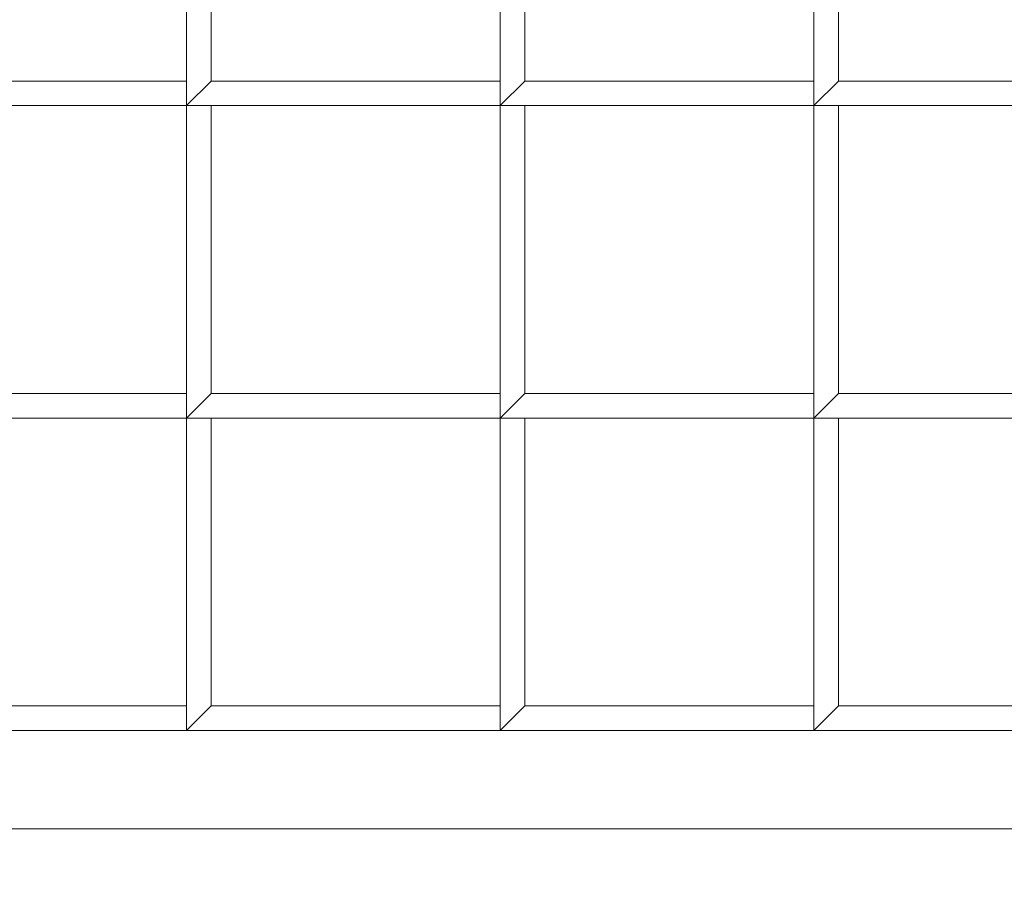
# Model space of a CAD drawing. Header units: inches. Extents: x 15 to 638, y -384 to 556.
# Tile 264 of 656: x 61.26 to 63.77, y 366.99 to 369.18. Entities that reach past the tile are written whole.
import ezdxf

# ---------------------------------------------------------------- set-up
doc = ezdxf.new("R2010")
doc.units = ezdxf.units.IN
doc.header["$MEASUREMENT"] = 0
for name, color, linetype, lineweight in [('A-CLNG', 13, 'Continuous', 9), ('A-FLOR', 192, 'Continuous', 9), ('A-ROOF', 132, 'Continuous', 9), ('M-EQPM', 90, 'Continuous', 9)]:
    doc.layers.add(name, color=color, linetype=linetype, lineweight=lineweight)

# ---------------------------------------------------------------- blocks, each defined once
blk = doc.blocks.new('Air Grill - 8_ x 16_-5608466-_3D_')
at = {"layer": 'M-EQPM'}
mesh = blk.add_polyface(dxfattribs=at)
corners = [(5.5, 9.5, 96), (-5.5, 9.5, 96), (-5.5, -9.5, 96), (5.5, -9.5, 96), (4, -8, 96), (-4, -8, 96), (-4, 8, 96), (4, 8, 96)]
mesh.append_faces([[corners[k] for k in face] for face in [(2, 5, 6, 1), (1, 6, 7, 0)]], dxfattribs={"vtx0": -1, "vtx2": -1})
mesh.append_faces([[corners[k] for k in face] for face in [(4, 5, 2, 3), (7, 4, 3, 0)]], dxfattribs={"vtx1": -1, "vtx3": -1})
mesh = blk.add_polyface(dxfattribs=at)
corners = [(5, -9, 95.75), (-5, -9, 95.75), (-5, 9, 95.75), (5, 9, 95.75), (4, 8, 95.75), (-4, 8, 95.75), (-4, -8, 95.75), (4, -8, 95.75)]
mesh.append_faces([[corners[k] for k in face] for face in [(2, 5, 6, 1), (1, 6, 7, 0)]], dxfattribs={"vtx0": -1, "vtx2": -1})
mesh.append_faces([[corners[k] for k in face] for face in [(4, 5, 2, 3), (7, 4, 3, 0)]], dxfattribs={"vtx1": -1, "vtx3": -1})
mesh = blk.add_polyface(dxfattribs=at)
corners = [(4.25, 8.25, 100), (-4.25, 8.25, 100), (-4.25, -8.25, 100), (4.25, -8.25, 100), (4, 8, 100), (4, -8, 100), (-4, -8, 100), (-4, 8, 100)]
mesh.append_faces([[corners[k] for k in face] for face in [(1, 7, 4, 0), (0, 4, 5, 3)]], dxfattribs={"vtx0": -1, "vtx2": -1})
mesh.append_faces([[corners[k] for k in face] for face in [(6, 7, 1, 2), (5, 6, 2, 3)]], dxfattribs={"vtx1": -1, "vtx3": -1})
mesh = blk.add_polyface(dxfattribs=at)
corners = [(4.25, 8.25, 96), (4.25, -8.25, 96), (-4.25, -8.25, 96), (-4.25, 8.25, 96), (4, 8, 96), (-4, 8, 96), (-4, -8, 96), (4, -8, 96)]
mesh.append_faces([[corners[k] for k in face] for face in [(2, 6, 7, 1), (1, 7, 4, 0)]], dxfattribs={"vtx0": -1, "vtx2": -1})
mesh.append_faces([[corners[k] for k in face] for face in [(5, 6, 2, 3), (4, 5, 3, 0)]], dxfattribs={"vtx1": -1, "vtx3": -1})
mesh = blk.add_polyface(dxfattribs=at)
corners = [(-4.25, 8.25, 100), (-4.25, 8.25, 96), (-4.25, -8.25, 96), (-4.25, -8.25, 100)]
mesh.append_faces([[corners[k] for k in face] for face in [(0, 1, 2, 3)]])
mesh = blk.add_polyface(dxfattribs=at)
corners = [(-4, -8, 96.75), (4, -8, 96.75), (4, 8, 96.75), (3.9375, 8, 96.75), (3.9375, -7.9375, 96.75), (-4, -7.9375, 96.75)]
mesh.append_faces([[corners[k] for k in face] for face in [(2, 3, 4, 1)]], dxfattribs={"vtx2": -1})
mesh.append_faces([[corners[k] for k in face] for face in [(4, 5, 0, 1)]], dxfattribs={"vtx3": -1})
mesh = blk.add_polyface(dxfattribs=at)
corners = [(-4, -8, 96), (-4, -7.9375, 96), (3.9375, -7.9375, 96), (3.9375, 8, 96), (4, 8, 96), (4, -8, 96)]
mesh.append_faces([[corners[k] for k in face] for face in [(0, 1, 2, 5)]], dxfattribs={"vtx2": -1})
mesh.append_faces([[corners[k] for k in face] for face in [(2, 3, 4, 5)]], dxfattribs={"vtx3": -1})
mesh = blk.add_polyface(dxfattribs=at)
corners = [(-4, -8, 95.75), (-4, 8, 95.75), (-4, 8, 96), (-4, -8, 96)]
mesh.append_faces([[corners[k] for k in face] for face in [(0, 1, 2, 3)]])
mesh = blk.add_polyface(dxfattribs=at)
corners = [(-4, -8, 100), (-4, -8, 96), (-4, 8, 96), (-4, 8, 100)]
mesh.append_faces([[corners[k] for k in face] for face in [(0, 1, 2, 3)]])
mesh = blk.add_polyface(dxfattribs=at)
corners = [(-4, 5.6094, 97), (-4, 4.8125, 97), (-3.9375, 4.8125, 97), (-3.9375, 5.5469, 97), (-3.2063, 5.5469, 97), (-3.2063, 5.6094, 97)]
mesh.append_faces([[corners[k] for k in face] for face in [(1, 2, 3, 0)]], dxfattribs={"vtx2": -1})
mesh.append_faces([[corners[k] for k in face] for face in [(3, 4, 5, 0)]], dxfattribs={"vtx3": -1})
mesh = blk.add_polyface(dxfattribs=at)
corners = [(-4, 5.6094, 96), (-3.2063, 5.6094, 96), (-3.2063, 5.5469, 96), (-3.9375, 5.5469, 96), (-3.9375, 4.8125, 96), (-4, 4.8125, 96)]
mesh.append_faces([[corners[k] for k in face] for face in [(1, 2, 3, 0)]], dxfattribs={"vtx2": -1})
mesh.append_faces([[corners[k] for k in face] for face in [(3, 4, 5, 0)]], dxfattribs={"vtx3": -1})
mesh = blk.add_polyface(dxfattribs=at)
corners = [(-4, 5.6094, 97), (-4, 5.6094, 96), (-4, 4.8125, 96), (-4, 4.8125, 97)]
mesh.append_faces([[corners[k] for k in face] for face in [(0, 1, 2, 3)]])
mesh = blk.add_polyface(dxfattribs=at)
corners = [(-3.2063, 5.6094, 97), (-3.2063, 4.8125, 97), (-3.1437, 4.8125, 97), (-3.1437, 5.5469, 97), (-2.4125, 5.5469, 97), (-2.4125, 5.6094, 97)]
mesh.append_faces([[corners[k] for k in face] for face in [(1, 2, 3, 0)]], dxfattribs={"vtx2": -1})
mesh.append_faces([[corners[k] for k in face] for face in [(3, 4, 5, 0)]], dxfattribs={"vtx3": -1})
mesh = blk.add_polyface(dxfattribs=at)
corners = [(-3.2063, 5.6094, 96), (-2.4125, 5.6094, 96), (-2.4125, 5.5469, 96), (-3.1437, 5.5469, 96), (-3.1437, 4.8125, 96), (-3.2063, 4.8125, 96)]
mesh.append_faces([[corners[k] for k in face] for face in [(1, 2, 3, 0)]], dxfattribs={"vtx2": -1})
mesh.append_faces([[corners[k] for k in face] for face in [(3, 4, 5, 0)]], dxfattribs={"vtx3": -1})
mesh = blk.add_polyface(dxfattribs=at)
corners = [(-3.2063, 5.6094, 97), (-3.2063, 5.6094, 96), (-3.2063, 4.8125, 96), (-3.2063, 4.8125, 97)]
mesh.append_faces([[corners[k] for k in face] for face in [(0, 1, 2, 3)]])
mesh = blk.add_polyface(dxfattribs=at)
corners = [(-2.4125, 5.6094, 97), (-2.4125, 4.8125, 97), (-2.35, 4.8125, 97), (-2.35, 5.5469, 97), (-1.6187, 5.5469, 97), (-1.6187, 5.6094, 97)]
mesh.append_faces([[corners[k] for k in face] for face in [(1, 2, 3, 0)]], dxfattribs={"vtx2": -1})
mesh.append_faces([[corners[k] for k in face] for face in [(3, 4, 5, 0)]], dxfattribs={"vtx3": -1})
mesh = blk.add_polyface(dxfattribs=at)
corners = [(-2.4125, 5.6094, 96), (-1.6187, 5.6094, 96), (-1.6187, 5.5469, 96), (-2.35, 5.5469, 96), (-2.35, 4.8125, 96), (-2.4125, 4.8125, 96)]
mesh.append_faces([[corners[k] for k in face] for face in [(1, 2, 3, 0)]], dxfattribs={"vtx2": -1})
mesh.append_faces([[corners[k] for k in face] for face in [(3, 4, 5, 0)]], dxfattribs={"vtx3": -1})
mesh = blk.add_polyface(dxfattribs=at)
corners = [(-2.4125, 5.6094, 97), (-2.4125, 5.6094, 96), (-2.4125, 4.8125, 96), (-2.4125, 4.8125, 97)]
mesh.append_faces([[corners[k] for k in face] for face in [(0, 1, 2, 3)]])
mesh = blk.add_polyface(dxfattribs=at)
corners = [(-3.9375, 4.8125, 97), (-3.9375, 4.8125, 96), (-3.9375, 5.5469, 96), (-3.9375, 5.5469, 97)]
mesh.append_faces([[corners[k] for k in face] for face in [(0, 1, 2, 3)]])
mesh = blk.add_polyface(dxfattribs=at)
corners = [(-3.1437, 4.8125, 97), (-3.1437, 4.8125, 96), (-3.1437, 5.5469, 96), (-3.1437, 5.5469, 97)]
mesh.append_faces([[corners[k] for k in face] for face in [(0, 1, 2, 3)]])
mesh = blk.add_polyface(dxfattribs=at)
corners = [(-2.35, 4.8125, 97), (-2.35, 4.8125, 96), (-2.35, 5.5469, 96), (-2.35, 5.5469, 97)]
mesh.append_faces([[corners[k] for k in face] for face in [(0, 1, 2, 3)]])
mesh = blk.add_polyface(dxfattribs=at)
corners = [(-4, 4.8125, 97), (-4, 4.8125, 96), (-3.9375, 4.8125, 96), (-3.9375, 4.8125, 97)]
mesh.append_faces([[corners[k] for k in face] for face in [(0, 1, 2, 3)]])
mesh = blk.add_polyface(dxfattribs=at)
corners = [(-4, 4.8125, 97), (-4, 4.0156, 97), (-3.9375, 4.0156, 97), (-3.9375, 4.75, 97), (-3.2063, 4.75, 97), (-3.2063, 4.8125, 97)]
mesh.append_faces([[corners[k] for k in face] for face in [(1, 2, 3, 0)]], dxfattribs={"vtx2": -1})
mesh.append_faces([[corners[k] for k in face] for face in [(3, 4, 5, 0)]], dxfattribs={"vtx3": -1})
mesh = blk.add_polyface(dxfattribs=at)
corners = [(-4, 4.8125, 96), (-3.2063, 4.8125, 96), (-3.2063, 4.75, 96), (-3.9375, 4.75, 96), (-3.9375, 4.0156, 96), (-4, 4.0156, 96)]
mesh.append_faces([[corners[k] for k in face] for face in [(1, 2, 3, 0)]], dxfattribs={"vtx2": -1})
mesh.append_faces([[corners[k] for k in face] for face in [(3, 4, 5, 0)]], dxfattribs={"vtx3": -1})
mesh = blk.add_polyface(dxfattribs=at)
corners = [(-4, 4.8125, 97), (-4, 4.8125, 96), (-4, 4.0156, 96), (-4, 4.0156, 97)]
mesh.append_faces([[corners[k] for k in face] for face in [(0, 1, 2, 3)]])
mesh = blk.add_polyface(dxfattribs=at)
corners = [(-3.2063, 4.8125, 97), (-3.2063, 4.8125, 96), (-4, 4.8125, 96), (-4, 4.8125, 97)]
mesh.append_faces([[corners[k] for k in face] for face in [(0, 1, 2, 3)]])
mesh = blk.add_polyface(dxfattribs=at)
corners = [(-3.2063, 4.8125, 97), (-3.2063, 4.8125, 96), (-3.1437, 4.8125, 96), (-3.1437, 4.8125, 97)]
mesh.append_faces([[corners[k] for k in face] for face in [(0, 1, 2, 3)]])
mesh = blk.add_polyface(dxfattribs=at)
corners = [(-3.2063, 4.8125, 97), (-3.2063, 4.0156, 97), (-3.1437, 4.0156, 97), (-3.1437, 4.75, 97), (-2.4125, 4.75, 97), (-2.4125, 4.8125, 97)]
mesh.append_faces([[corners[k] for k in face] for face in [(1, 2, 3, 0)]], dxfattribs={"vtx2": -1})
mesh.append_faces([[corners[k] for k in face] for face in [(3, 4, 5, 0)]], dxfattribs={"vtx3": -1})
mesh = blk.add_polyface(dxfattribs=at)
corners = [(-3.2063, 4.8125, 96), (-2.4125, 4.8125, 96), (-2.4125, 4.75, 96), (-3.1437, 4.75, 96), (-3.1437, 4.0156, 96), (-3.2063, 4.0156, 96)]
mesh.append_faces([[corners[k] for k in face] for face in [(1, 2, 3, 0)]], dxfattribs={"vtx2": -1})
mesh.append_faces([[corners[k] for k in face] for face in [(3, 4, 5, 0)]], dxfattribs={"vtx3": -1})
mesh = blk.add_polyface(dxfattribs=at)
corners = [(-3.2063, 4.8125, 97), (-3.2063, 4.8125, 96), (-3.2063, 4.0156, 96), (-3.2063, 4.0156, 97)]
mesh.append_faces([[corners[k] for k in face] for face in [(0, 1, 2, 3)]])
mesh = blk.add_polyface(dxfattribs=at)
corners = [(-2.4125, 4.8125, 97), (-2.4125, 4.8125, 96), (-3.2063, 4.8125, 96), (-3.2063, 4.8125, 97)]
mesh.append_faces([[corners[k] for k in face] for face in [(0, 1, 2, 3)]])
mesh = blk.add_polyface(dxfattribs=at)
corners = [(-3.2063, 4.75, 97), (-3.2063, 4.75, 96), (-3.2063, 4.8125, 96), (-3.2063, 4.8125, 97)]
mesh.append_faces([[corners[k] for k in face] for face in [(0, 1, 2, 3)]])
mesh = blk.add_polyface(dxfattribs=at)
corners = [(-2.4125, 4.8125, 97), (-2.4125, 4.8125, 96), (-2.35, 4.8125, 96), (-2.35, 4.8125, 97)]
mesh.append_faces([[corners[k] for k in face] for face in [(0, 1, 2, 3)]])
mesh = blk.add_polyface(dxfattribs=at)
corners = [(-2.4125, 4.8125, 97), (-2.4125, 4.0156, 97), (-2.35, 4.0156, 97), (-2.35, 4.75, 97), (-1.6187, 4.75, 97), (-1.6187, 4.8125, 97)]
mesh.append_faces([[corners[k] for k in face] for face in [(1, 2, 3, 0)]], dxfattribs={"vtx2": -1})
mesh.append_faces([[corners[k] for k in face] for face in [(3, 4, 5, 0)]], dxfattribs={"vtx3": -1})
mesh = blk.add_polyface(dxfattribs=at)
corners = [(-2.4125, 4.8125, 96), (-1.6187, 4.8125, 96), (-1.6187, 4.75, 96), (-2.35, 4.75, 96), (-2.35, 4.0156, 96), (-2.4125, 4.0156, 96)]
mesh.append_faces([[corners[k] for k in face] for face in [(1, 2, 3, 0)]], dxfattribs={"vtx2": -1})
mesh.append_faces([[corners[k] for k in face] for face in [(3, 4, 5, 0)]], dxfattribs={"vtx3": -1})
mesh = blk.add_polyface(dxfattribs=at)
corners = [(-2.4125, 4.8125, 97), (-2.4125, 4.8125, 96), (-2.4125, 4.0156, 96), (-2.4125, 4.0156, 97)]
mesh.append_faces([[corners[k] for k in face] for face in [(0, 1, 2, 3)]])
mesh = blk.add_polyface(dxfattribs=at)
corners = [(-1.6187, 4.8125, 97), (-1.6187, 4.8125, 96), (-2.4125, 4.8125, 96), (-2.4125, 4.8125, 97)]
mesh.append_faces([[corners[k] for k in face] for face in [(0, 1, 2, 3)]])
mesh = blk.add_polyface(dxfattribs=at)
corners = [(-2.4125, 4.75, 97), (-2.4125, 4.75, 96), (-2.4125, 4.8125, 96), (-2.4125, 4.8125, 97)]
mesh.append_faces([[corners[k] for k in face] for face in [(0, 1, 2, 3)]])
mesh = blk.add_polyface(dxfattribs=at)
corners = [(-3.9375, 4.0156, 97), (-3.9375, 4.0156, 96), (-3.9375, 4.75, 96), (-3.9375, 4.75, 97)]
mesh.append_faces([[corners[k] for k in face] for face in [(0, 1, 2, 3)]])
mesh = blk.add_polyface(dxfattribs=at)
corners = [(-3.9375, 4.75, 97), (-3.9375, 4.75, 96), (-3.2063, 4.75, 96), (-3.2063, 4.75, 97)]
mesh.append_faces([[corners[k] for k in face] for face in [(0, 1, 2, 3)]])
mesh = blk.add_polyface(dxfattribs=at)
corners = [(-3.1437, 4.0156, 97), (-3.1437, 4.0156, 96), (-3.1437, 4.75, 96), (-3.1437, 4.75, 97)]
mesh.append_faces([[corners[k] for k in face] for face in [(0, 1, 2, 3)]])
mesh = blk.add_polyface(dxfattribs=at)
corners = [(-3.1437, 4.75, 97), (-3.1437, 4.75, 96), (-2.4125, 4.75, 96), (-2.4125, 4.75, 97)]
mesh.append_faces([[corners[k] for k in face] for face in [(0, 1, 2, 3)]])
mesh = blk.add_polyface(dxfattribs=at)
corners = [(-2.35, 4.0156, 97), (-2.35, 4.0156, 96), (-2.35, 4.75, 96), (-2.35, 4.75, 97)]
mesh.append_faces([[corners[k] for k in face] for face in [(0, 1, 2, 3)]])
mesh = blk.add_polyface(dxfattribs=at)
corners = [(-2.35, 4.75, 97), (-2.35, 4.75, 96), (-1.6187, 4.75, 96), (-1.6187, 4.75, 97)]
mesh.append_faces([[corners[k] for k in face] for face in [(0, 1, 2, 3)]])
mesh = blk.add_polyface(dxfattribs=at)
corners = [(-4, 4.0156, 97), (-4, 4.0156, 96), (-3.9375, 4.0156, 96), (-3.9375, 4.0156, 97)]
mesh.append_faces([[corners[k] for k in face] for face in [(0, 1, 2, 3)]])
mesh = blk.add_polyface(dxfattribs=at)
corners = [(-4, 4.0156, 97), (-4, 3.2187, 97), (-3.9375, 3.2187, 97), (-3.9375, 3.9531, 97), (-3.2063, 3.9531, 97), (-3.2063, 4.0156, 97)]
mesh.append_faces([[corners[k] for k in face] for face in [(1, 2, 3, 0)]], dxfattribs={"vtx2": -1})
mesh.append_faces([[corners[k] for k in face] for face in [(3, 4, 5, 0)]], dxfattribs={"vtx3": -1})
mesh = blk.add_polyface(dxfattribs=at)
corners = [(-4, 4.0156, 96), (-3.2063, 4.0156, 96), (-3.2063, 3.9531, 96), (-3.9375, 3.9531, 96), (-3.9375, 3.2187, 96), (-4, 3.2187, 96)]
mesh.append_faces([[corners[k] for k in face] for face in [(1, 2, 3, 0)]], dxfattribs={"vtx2": -1})
mesh.append_faces([[corners[k] for k in face] for face in [(3, 4, 5, 0)]], dxfattribs={"vtx3": -1})
mesh = blk.add_polyface(dxfattribs=at)
corners = [(-4, 4.0156, 97), (-4, 4.0156, 96), (-4, 3.2187, 96), (-4, 3.2187, 97)]
mesh.append_faces([[corners[k] for k in face] for face in [(0, 1, 2, 3)]])
mesh = blk.add_polyface(dxfattribs=at)
corners = [(-3.2063, 4.0156, 97), (-3.2063, 4.0156, 96), (-4, 4.0156, 96), (-4, 4.0156, 97)]
mesh.append_faces([[corners[k] for k in face] for face in [(0, 1, 2, 3)]])
mesh = blk.add_polyface(dxfattribs=at)
corners = [(-3.2063, 4.0156, 97), (-3.2063, 4.0156, 96), (-3.1437, 4.0156, 96), (-3.1437, 4.0156, 97)]
mesh.append_faces([[corners[k] for k in face] for face in [(0, 1, 2, 3)]])
mesh = blk.add_polyface(dxfattribs=at)
corners = [(-3.2063, 4.0156, 97), (-3.2063, 3.2187, 97), (-3.1437, 3.2187, 97), (-3.1437, 3.9531, 97), (-2.4125, 3.9531, 97), (-2.4125, 4.0156, 97)]
mesh.append_faces([[corners[k] for k in face] for face in [(1, 2, 3, 0)]], dxfattribs={"vtx2": -1})
mesh.append_faces([[corners[k] for k in face] for face in [(3, 4, 5, 0)]], dxfattribs={"vtx3": -1})
mesh = blk.add_polyface(dxfattribs=at)
corners = [(-3.2063, 4.0156, 96), (-2.4125, 4.0156, 96), (-2.4125, 3.9531, 96), (-3.1437, 3.9531, 96), (-3.1437, 3.2187, 96), (-3.2063, 3.2187, 96)]
mesh.append_faces([[corners[k] for k in face] for face in [(1, 2, 3, 0)]], dxfattribs={"vtx2": -1})
mesh.append_faces([[corners[k] for k in face] for face in [(3, 4, 5, 0)]], dxfattribs={"vtx3": -1})
mesh = blk.add_polyface(dxfattribs=at)
corners = [(-3.2063, 4.0156, 97), (-3.2063, 4.0156, 96), (-3.2063, 3.2187, 96), (-3.2063, 3.2187, 97)]
mesh.append_faces([[corners[k] for k in face] for face in [(0, 1, 2, 3)]])
mesh = blk.add_polyface(dxfattribs=at)
corners = [(-2.4125, 4.0156, 97), (-2.4125, 4.0156, 96), (-3.2063, 4.0156, 96), (-3.2063, 4.0156, 97)]
mesh.append_faces([[corners[k] for k in face] for face in [(0, 1, 2, 3)]])
mesh = blk.add_polyface(dxfattribs=at)
corners = [(-3.2063, 3.9531, 97), (-3.2063, 3.9531, 96), (-3.2063, 4.0156, 96), (-3.2063, 4.0156, 97)]
mesh.append_faces([[corners[k] for k in face] for face in [(0, 1, 2, 3)]])
mesh = blk.add_polyface(dxfattribs=at)
corners = [(-2.4125, 4.0156, 97), (-2.4125, 4.0156, 96), (-2.35, 4.0156, 96), (-2.35, 4.0156, 97)]
mesh.append_faces([[corners[k] for k in face] for face in [(0, 1, 2, 3)]])
mesh = blk.add_polyface(dxfattribs=at)
corners = [(-2.4125, 4.0156, 97), (-2.4125, 3.2187, 97), (-2.35, 3.2187, 97), (-2.35, 3.9531, 97), (-1.6187, 3.9531, 97), (-1.6187, 4.0156, 97)]
mesh.append_faces([[corners[k] for k in face] for face in [(1, 2, 3, 0)]], dxfattribs={"vtx2": -1})
mesh.append_faces([[corners[k] for k in face] for face in [(3, 4, 5, 0)]], dxfattribs={"vtx3": -1})
mesh = blk.add_polyface(dxfattribs=at)
corners = [(-2.4125, 4.0156, 96), (-1.6187, 4.0156, 96), (-1.6187, 3.9531, 96), (-2.35, 3.9531, 96), (-2.35, 3.2187, 96), (-2.4125, 3.2187, 96)]
mesh.append_faces([[corners[k] for k in face] for face in [(1, 2, 3, 0)]], dxfattribs={"vtx2": -1})
mesh.append_faces([[corners[k] for k in face] for face in [(3, 4, 5, 0)]], dxfattribs={"vtx3": -1})
mesh = blk.add_polyface(dxfattribs=at)
corners = [(-2.4125, 4.0156, 97), (-2.4125, 4.0156, 96), (-2.4125, 3.2187, 96), (-2.4125, 3.2187, 97)]
mesh.append_faces([[corners[k] for k in face] for face in [(0, 1, 2, 3)]])
mesh = blk.add_polyface(dxfattribs=at)
corners = [(-1.6187, 4.0156, 97), (-1.6187, 4.0156, 96), (-2.4125, 4.0156, 96), (-2.4125, 4.0156, 97)]
mesh.append_faces([[corners[k] for k in face] for face in [(0, 1, 2, 3)]])
mesh = blk.add_polyface(dxfattribs=at)
corners = [(-2.4125, 3.9531, 97), (-2.4125, 3.9531, 96), (-2.4125, 4.0156, 96), (-2.4125, 4.0156, 97)]
mesh.append_faces([[corners[k] for k in face] for face in [(0, 1, 2, 3)]])
mesh = blk.add_polyface(dxfattribs=at)
corners = [(-3.9375, 3.2187, 97), (-3.9375, 3.2187, 96), (-3.9375, 3.9531, 96), (-3.9375, 3.9531, 97)]
mesh.append_faces([[corners[k] for k in face] for face in [(0, 1, 2, 3)]])
mesh = blk.add_polyface(dxfattribs=at)
corners = [(-3.9375, 3.9531, 97), (-3.9375, 3.9531, 96), (-3.2063, 3.9531, 96), (-3.2063, 3.9531, 97)]
mesh.append_faces([[corners[k] for k in face] for face in [(0, 1, 2, 3)]])
mesh = blk.add_polyface(dxfattribs=at)
corners = [(-3.1437, 3.2187, 97), (-3.1437, 3.2187, 96), (-3.1437, 3.9531, 96), (-3.1437, 3.9531, 97)]
mesh.append_faces([[corners[k] for k in face] for face in [(0, 1, 2, 3)]])
mesh = blk.add_polyface(dxfattribs=at)
corners = [(-3.1437, 3.9531, 97), (-3.1437, 3.9531, 96), (-2.4125, 3.9531, 96), (-2.4125, 3.9531, 97)]
mesh.append_faces([[corners[k] for k in face] for face in [(0, 1, 2, 3)]])
mesh = blk.add_polyface(dxfattribs=at)
corners = [(-2.35, 3.2187, 97), (-2.35, 3.2187, 96), (-2.35, 3.9531, 96), (-2.35, 3.9531, 97)]
mesh.append_faces([[corners[k] for k in face] for face in [(0, 1, 2, 3)]])
mesh = blk.add_polyface(dxfattribs=at)
corners = [(-2.35, 3.9531, 97), (-2.35, 3.9531, 96), (-1.6187, 3.9531, 96), (-1.6187, 3.9531, 97)]
mesh.append_faces([[corners[k] for k in face] for face in [(0, 1, 2, 3)]])
mesh = blk.add_polyface(dxfattribs=at)
corners = [(-4, 3.2187, 97), (-4, 3.2187, 96), (-3.9375, 3.2187, 96), (-3.9375, 3.2187, 97)]
mesh.append_faces([[corners[k] for k in face] for face in [(0, 1, 2, 3)]])
mesh = blk.add_polyface(dxfattribs=at)
corners = [(-4, 3.2187, 97), (-4, 2.4219, 97), (-3.9375, 2.4219, 97), (-3.9375, 3.1563, 97), (-3.2063, 3.1563, 97), (-3.2063, 3.2187, 97)]
mesh.append_faces([[corners[k] for k in face] for face in [(1, 2, 3, 0)]], dxfattribs={"vtx2": -1})
mesh.append_faces([[corners[k] for k in face] for face in [(3, 4, 5, 0)]], dxfattribs={"vtx3": -1})
mesh = blk.add_polyface(dxfattribs=at)
corners = [(-4, 3.2187, 96), (-3.2063, 3.2187, 96), (-3.2063, 3.1563, 96), (-3.9375, 3.1563, 96), (-3.9375, 2.4219, 96), (-4, 2.4219, 96)]
mesh.append_faces([[corners[k] for k in face] for face in [(1, 2, 3, 0)]], dxfattribs={"vtx2": -1})
mesh.append_faces([[corners[k] for k in face] for face in [(3, 4, 5, 0)]], dxfattribs={"vtx3": -1})
mesh = blk.add_polyface(dxfattribs=at)
corners = [(-4, 3.2187, 97), (-4, 3.2187, 96), (-4, 2.4219, 96), (-4, 2.4219, 97)]
mesh.append_faces([[corners[k] for k in face] for face in [(0, 1, 2, 3)]])
mesh = blk.add_polyface(dxfattribs=at)
corners = [(-3.2063, 3.2187, 97), (-3.2063, 3.2187, 96), (-4, 3.2187, 96), (-4, 3.2187, 97)]
mesh.append_faces([[corners[k] for k in face] for face in [(0, 1, 2, 3)]])
mesh = blk.add_polyface(dxfattribs=at)
corners = [(-3.2063, 3.2187, 97), (-3.2063, 3.2187, 96), (-3.1437, 3.2187, 96), (-3.1437, 3.2187, 97)]
mesh.append_faces([[corners[k] for k in face] for face in [(0, 1, 2, 3)]])
mesh = blk.add_polyface(dxfattribs=at)
corners = [(-3.2063, 3.2187, 97), (-3.2063, 2.4219, 97), (-3.1437, 2.4219, 97), (-3.1437, 3.1563, 97), (-2.4125, 3.1563, 97), (-2.4125, 3.2187, 97)]
mesh.append_faces([[corners[k] for k in face] for face in [(1, 2, 3, 0)]], dxfattribs={"vtx2": -1})
mesh.append_faces([[corners[k] for k in face] for face in [(3, 4, 5, 0)]], dxfattribs={"vtx3": -1})
mesh = blk.add_polyface(dxfattribs=at)
corners = [(-3.2063, 3.2187, 96), (-2.4125, 3.2187, 96), (-2.4125, 3.1563, 96), (-3.1437, 3.1563, 96), (-3.1437, 2.4219, 96), (-3.2063, 2.4219, 96)]
mesh.append_faces([[corners[k] for k in face] for face in [(1, 2, 3, 0)]], dxfattribs={"vtx2": -1})
mesh.append_faces([[corners[k] for k in face] for face in [(3, 4, 5, 0)]], dxfattribs={"vtx3": -1})
mesh = blk.add_polyface(dxfattribs=at)
corners = [(-3.2063, 3.2187, 97), (-3.2063, 3.2187, 96), (-3.2063, 2.4219, 96), (-3.2063, 2.4219, 97)]
mesh.append_faces([[corners[k] for k in face] for face in [(0, 1, 2, 3)]])
mesh = blk.add_polyface(dxfattribs=at)
corners = [(-2.4125, 3.2187, 97), (-2.4125, 3.2187, 96), (-3.2063, 3.2187, 96), (-3.2063, 3.2187, 97)]
mesh.append_faces([[corners[k] for k in face] for face in [(0, 1, 2, 3)]])
mesh = blk.add_polyface(dxfattribs=at)
corners = [(-3.2063, 3.1563, 97), (-3.2063, 3.1563, 96), (-3.2063, 3.2187, 96), (-3.2063, 3.2187, 97)]
mesh.append_faces([[corners[k] for k in face] for face in [(0, 1, 2, 3)]])
mesh = blk.add_polyface(dxfattribs=at)
corners = [(-2.4125, 3.2187, 97), (-2.4125, 3.2187, 96), (-2.35, 3.2187, 96), (-2.35, 3.2187, 97)]
mesh.append_faces([[corners[k] for k in face] for face in [(0, 1, 2, 3)]])
mesh = blk.add_polyface(dxfattribs=at)
corners = [(-2.4125, 3.2187, 97), (-2.4125, 2.4219, 97), (-2.35, 2.4219, 97), (-2.35, 3.1563, 97), (-1.6187, 3.1563, 97), (-1.6187, 3.2187, 97)]
mesh.append_faces([[corners[k] for k in face] for face in [(1, 2, 3, 0)]], dxfattribs={"vtx2": -1})
mesh.append_faces([[corners[k] for k in face] for face in [(3, 4, 5, 0)]], dxfattribs={"vtx3": -1})
mesh = blk.add_polyface(dxfattribs=at)
corners = [(-2.4125, 3.2187, 96), (-1.6187, 3.2187, 96), (-1.6187, 3.1563, 96), (-2.35, 3.1563, 96), (-2.35, 2.4219, 96), (-2.4125, 2.4219, 96)]
mesh.append_faces([[corners[k] for k in face] for face in [(1, 2, 3, 0)]], dxfattribs={"vtx2": -1})
mesh.append_faces([[corners[k] for k in face] for face in [(3, 4, 5, 0)]], dxfattribs={"vtx3": -1})
mesh = blk.add_polyface(dxfattribs=at)
corners = [(-2.4125, 3.2187, 97), (-2.4125, 3.2187, 96), (-2.4125, 2.4219, 96), (-2.4125, 2.4219, 97)]
mesh.append_faces([[corners[k] for k in face] for face in [(0, 1, 2, 3)]])
mesh = blk.add_polyface(dxfattribs=at)
corners = [(-1.6187, 3.2187, 97), (-1.6187, 3.2187, 96), (-2.4125, 3.2187, 96), (-2.4125, 3.2187, 97)]
mesh.append_faces([[corners[k] for k in face] for face in [(0, 1, 2, 3)]])
mesh = blk.add_polyface(dxfattribs=at)
corners = [(-2.4125, 3.1563, 97), (-2.4125, 3.1563, 96), (-2.4125, 3.2187, 96), (-2.4125, 3.2187, 97)]
mesh.append_faces([[corners[k] for k in face] for face in [(0, 1, 2, 3)]])
mesh = blk.add_polyface(dxfattribs=at)
corners = [(-3.9375, 2.4219, 97), (-3.9375, 2.4219, 96), (-3.9375, 3.1563, 96), (-3.9375, 3.1563, 97)]
mesh.append_faces([[corners[k] for k in face] for face in [(0, 1, 2, 3)]])
mesh = blk.add_polyface(dxfattribs=at)
corners = [(-3.9375, 3.1563, 97), (-3.9375, 3.1563, 96), (-3.2063, 3.1563, 96), (-3.2063, 3.1563, 97)]
mesh.append_faces([[corners[k] for k in face] for face in [(0, 1, 2, 3)]])
mesh = blk.add_polyface(dxfattribs=at)
corners = [(-3.1437, 2.4219, 97), (-3.1437, 2.4219, 96), (-3.1437, 3.1563, 96), (-3.1437, 3.1563, 97)]
mesh.append_faces([[corners[k] for k in face] for face in [(0, 1, 2, 3)]])
mesh = blk.add_polyface(dxfattribs=at)
corners = [(-3.1437, 3.1563, 97), (-3.1437, 3.1563, 96), (-2.4125, 3.1563, 96), (-2.4125, 3.1563, 97)]
mesh.append_faces([[corners[k] for k in face] for face in [(0, 1, 2, 3)]])
mesh = blk.add_polyface(dxfattribs=at)
corners = [(-2.35, 2.4219, 97), (-2.35, 2.4219, 96), (-2.35, 3.1563, 96), (-2.35, 3.1563, 97)]
mesh.append_faces([[corners[k] for k in face] for face in [(0, 1, 2, 3)]])
mesh = blk.add_polyface(dxfattribs=at)
corners = [(-2.35, 3.1563, 97), (-2.35, 3.1563, 96), (-1.6187, 3.1563, 96), (-1.6187, 3.1563, 97)]
mesh.append_faces([[corners[k] for k in face] for face in [(0, 1, 2, 3)]])

msp = doc.modelspace()

# ---------------------------------------------------------------- block references
at = {"layer": 'M-EQPM', "rotation": 89.9999999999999}
msp.add_blockref('Air Grill - 8_ x 16_-5608466-_3D_', (66.5, 371.375, 12), dxfattribs=at)

# ---------------------------------------------------------------- meshes
at = {"layer": 'A-CLNG'}
mesh = msp.add_polyface(dxfattribs=at)
corners = [(91.4919, 444.875, 110.0472), (33.9919, 444.875, 110.0472), (33.9919, 275.5, 110.0472), (91.4919, 275.5, 110.0472), (58.25, 375.625, 110.0472), (74.75, 375.625, 110.0472), (74.75, 367.125, 110.0472), (58.25, 367.125, 110.0472)]
mesh.append_faces([[corners[k] for k in face] for face in [(0, 5, 6, 3), (3, 6, 7, 2)]], dxfattribs={"vtx0": -1, "vtx2": -1})
mesh.append_faces([[corners[k] for k in face] for face in [(4, 5, 0, 1), (7, 4, 1, 2)]], dxfattribs={"vtx1": -1, "vtx3": -1})
mesh = msp.add_polyface(dxfattribs=at)
corners = [(33.9919, 444.875, 108), (91.4919, 444.875, 108), (91.4919, 275.5, 108), (33.9919, 275.5, 108), (90.7419, 359.125, 108), (44.7419, 359.125, 108), (44.7419, 349.125, 108), (90.7419, 349.125, 108), (90.7419, 430.375, 108), (44.7419, 430.375, 108), (44.7419, 408.375, 108), (90.7419, 408.375, 108), (74.75, 375.625, 108), (58.25, 375.625, 108), (58.25, 367.125, 108), (74.75, 367.125, 108)]
mesh.append_faces([[corners[k] for k in face] for face in [(12, 11, 4, 15)]], dxfattribs={"vtx0": -1, "vtx1": -1, "vtx2": -1})
mesh.append_faces([[corners[k] for k in face] for face in [(5, 10, 13, 14)]], dxfattribs={"vtx0": -1, "vtx1": -1, "vtx3": -1})
mesh.append_faces([[corners[k] for k in face] for face in [(9, 0, 1, 8), (5, 14, 15, 4), (2, 7, 4, 1)]], dxfattribs={"vtx0": -1, "vtx2": -1})
mesh.append_faces([[corners[k] for k in face] for face in [(0, 9, 10, 5)]], dxfattribs={"vtx0": -1, "vtx2": -1, "vtx3": -1})
mesh.append_faces([[corners[k] for k in face] for face in [(11, 8, 1, 4)]], dxfattribs={"vtx1": -1, "vtx2": -1, "vtx3": -1})
mesh.append_faces([[corners[k] for k in face] for face in [(12, 13, 10, 11), (2, 3, 6, 7), (5, 6, 3, 0)]], dxfattribs={"vtx1": -1, "vtx3": -1})
mesh = msp.add_polyface(dxfattribs=at)
corners = [(74.75, 367.125, 108), (58.25, 367.125, 108), (58.25, 367.125, 110.0472), (74.75, 367.125, 110.0472)]
mesh.append_faces([[corners[k] for k in face] for face in [(0, 1, 2, 3)]])
at = {"layer": 'A-FLOR'}
mesh = msp.add_polyface(dxfattribs=at)
corners = [(34.9919, -40.32, -2), (35.9919, -40.32, -2), (35.9919, 270, -2), (33.9919, 270, -2), (33.9919, 351, -2), (31.9919, 351, -2), (31.9919, 443, -2), (171.25, 443, -2), (171.25, 444, -2), (478.25, 444, -2), (478.25, 445.5, -2), (612, 445.5, -2), (612, 273.5, -2), (610, 273.5, -2), (610, -38.57, -2), (614.75, -38.57, -2), (614.75, -307.5, -2), (528, -307.5, -2), (528, -314.25, -2), (184.75, -314.25, -2), (184.75, -279.55, -2), (109.75, -279.55, -2), (109.75, -229.75, -2), (132.5, -229.75, -2), (132.5, -176.25, -2), (34.9919, -176.25, -2)]
mesh.append_faces([[corners[k] for k in face] for face in [(14, 17, 24)]], dxfattribs={"vtx0": -1, "vtx1": -1, "vtx2": -1})
mesh.append_faces([[corners[k] for k in face] for face in [(20, 23, 24, 17)]], dxfattribs={"vtx0": -1, "vtx2": -1, "vtx3": -1})
mesh.append_faces([[corners[k] for k in face] for face in [(19, 20, 17, 18)]], dxfattribs={"vtx1": -1})
mesh.append_faces([[corners[k] for k in face] for face in [(1, 2, 14, 24), (13, 14, 2, 7)]], dxfattribs={"vtx1": -1, "vtx2": -1, "vtx3": -1})
mesh.append_faces([[corners[k] for k in face] for face in [(25, 0, 1, 24), (21, 22, 23, 20), (9, 10, 11)]], dxfattribs={"vtx2": -1})
mesh.append_faces([[corners[k] for k in face] for face in [(2, 3, 4, 7), (7, 8, 9, 13), (11, 12, 13, 9)]], dxfattribs={"vtx2": -1, "vtx3": -1})
mesh.append_faces([[corners[k] for k in face] for face in [(4, 5, 6, 7), (14, 15, 16, 17)]], dxfattribs={"vtx3": -1})
mesh = msp.add_polyface(dxfattribs=at)
corners = [(34.9919, -40.32), (34.9919, -176.25), (132.5, -176.25), (132.5, -229.75), (109.75, -229.75), (109.75, -279.55), (184.75, -279.55), (184.75, -314.25), (528, -314.25), (528, -307.5), (614.75, -307.5), (614.75, -38.57), (610, -38.57), (610, 273.5), (612, 273.5), (612, 445.5), (478.25, 445.5), (478.25, 444), (171.25, 444), (171.25, 443), (31.9919, 443), (31.9919, 351), (33.9919, 351), (33.9919, 270), (35.9919, 270), (35.9919, -40.32)]
mesh.append_faces([[corners[k] for k in face] for face in [(9, 6, 7, 8)]], dxfattribs={"vtx0": -1})
mesh.append_faces([[corners[k] for k in face] for face in [(3, 6, 2)]], dxfattribs={"vtx0": -1, "vtx1": -1})
mesh.append_faces([[corners[k] for k in face] for face in [(2, 6, 9, 12)]], dxfattribs={"vtx0": -1, "vtx1": -1, "vtx2": -1, "vtx3": -1})
mesh.append_faces([[corners[k] for k in face] for face in [(24, 12, 13, 19), (12, 24, 25, 2)]], dxfattribs={"vtx0": -1, "vtx2": -1, "vtx3": -1})
mesh.append_faces([[corners[k] for k in face] for face in [(16, 17, 15)]], dxfattribs={"vtx1": -1})
mesh.append_faces([[corners[k] for k in face] for face in [(10, 11, 12, 9), (20, 21, 22, 19)]], dxfattribs={"vtx2": -1})
mesh.append_faces([[corners[k] for k in face] for face in [(13, 14, 15, 17), (17, 18, 19, 13), (22, 23, 24, 19)]], dxfattribs={"vtx2": -1, "vtx3": -1})
mesh.append_faces([[corners[k] for k in face] for face in [(3, 4, 5, 6), (25, 0, 1, 2)]], dxfattribs={"vtx3": -1})
at = {"layer": 'A-ROOF'}
mesh = msp.add_polyface(dxfattribs=at)
corners = [(614, 445.5, 132), (614, -33.5, 132), (33.9919, -33.5, 132), (33.9919, 445.5, 132)]
mesh.append_faces([[corners[k] for k in face] for face in [(0, 1, 2, 3)]])
mesh = msp.add_polyface(dxfattribs=at)
corners = [(33.9919, 445.5, 143.5), (33.9919, -33.5, 143.5), (614, -33.5, 143.5), (614, 445.5, 143.5)]
mesh.append_faces([[corners[k] for k in face] for face in [(0, 1, 2, 3)]])

doc.saveas('drawing.dxf')
